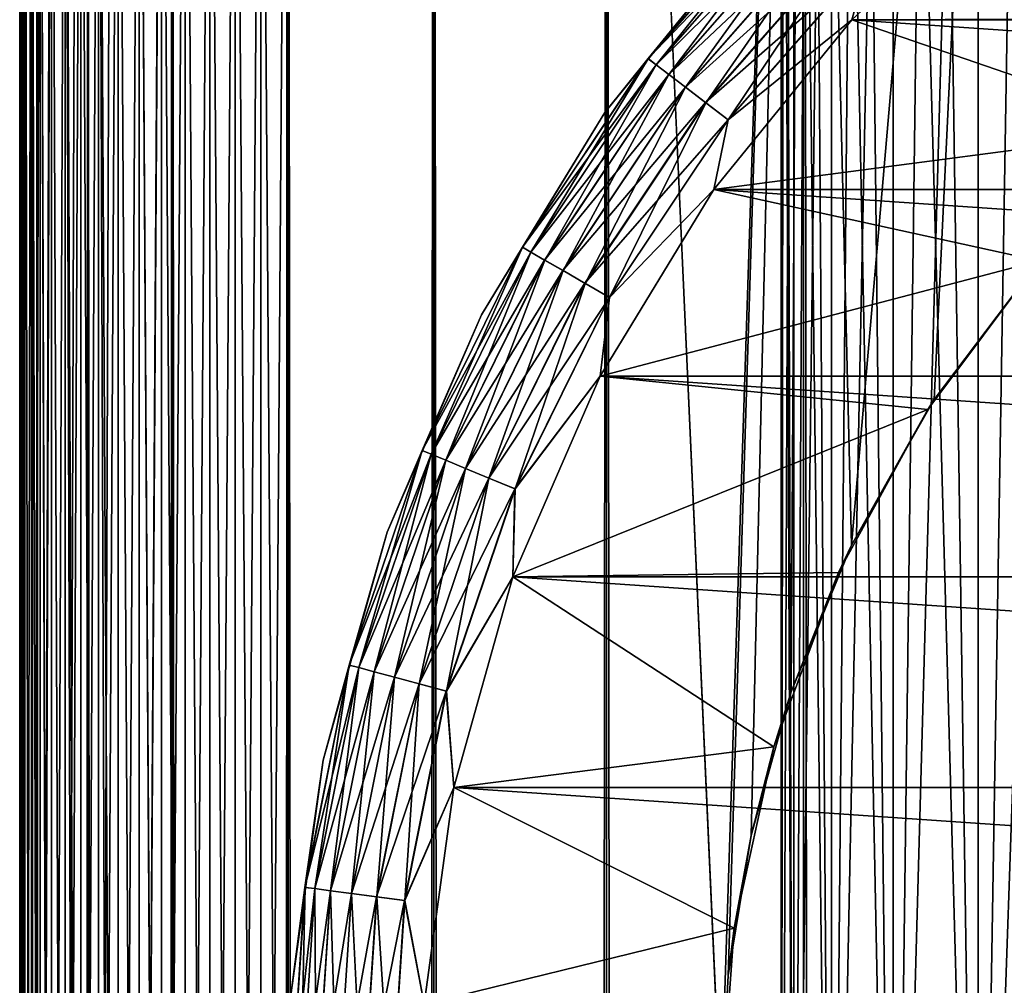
# Model space of a CAD drawing. Extents: x -265 to 265, y 0 to 1307.
# Tile 338 of 436: x -265 to -257.63, y 1280.96 to 1288.19. Entities that reach past the tile are written whole.
import ezdxf

# ---------------------------------------------------------------- set-up
doc = ezdxf.new("R2010")
doc.units = 0
doc.header["$LTSCALE"] = 65.185185
for name, color, linetype in [('13', 7, 'CONTINUOUS'), ('14', 7, 'CONTINUOUS'), ('15', 7, 'CONTINUOUS'), ('19', 7, 'CONTINUOUS'), ('23', 7, 'CONTINUOUS'), ('3', 7, 'CONTINUOUS'), ('34', 7, 'CONTINUOUS'), ('4', 7, 'CONTINUOUS'), ('69', 7, 'CONTINUOUS'), ('71', 7, 'CONTINUOUS'), ('75', 7, 'CONTINUOUS'), ('78', 7, 'CONTINUOUS'), ('80', 7, 'CONTINUOUS'), ('9', 7, 'CONTINUOUS')]:
    doc.layers.add(name, color=color, linetype=linetype)

msp = doc.modelspace()

# ---------------------------------------------------------------- linework, layer by layer
at = {"layer": '13', "color": 7, "linetype": 'CONTINUOUS'}
for points in [[(-256.3849, 1287.3686, -25), (-258.77, 1288.1907, -25), (-259.8036, 1286.9202, -25), (-256.3849, 1287.3686, -25)], [(-256.3849, 1287.3686, -25), (-255.2712, 1288.2022, -25), (-258.77, 1288.1907, -25), (-256.3849, 1287.3686, -25)], [(-257.3686, 1286.3849, -25), (-256.3849, 1287.3686, -25), (-259.8036, 1286.9202, -25), (-257.3686, 1286.3849, -25)], [(-257.3686, 1286.3849, -25), (-259.8036, 1286.9202, -25), (-260.6546, 1285.5208, -25), (-257.3686, 1286.3849, -25)], [(-258.2022, 1285.2712, -25), (-257.3686, 1286.3849, -25), (-260.6546, 1285.5208, -25), (-258.2022, 1285.2712, -25)], [(-258.2022, 1285.2712, -25), (-260.6546, 1285.5208, -25), (-261.3071, 1284.0186, -25), (-258.2022, 1285.2712, -25)], [(-258.8689, 1284.0503, -25), (-258.2022, 1285.2712, -25), (-261.3071, 1284.0186, -25), (-258.8689, 1284.0503, -25)], [(-259.3551, 1282.7469, -25), (-261.3071, 1284.0186, -25), (-261.749, 1282.4415, -25), (-259.3551, 1282.7469, -25)], [(-259.3551, 1282.7469, -25), (-258.8689, 1284.0503, -25), (-261.3071, 1284.0186, -25), (-259.3551, 1282.7469, -25)], [(-259.6508, 1281.3876, -25), (-259.3551, 1282.7469, -25), (-261.749, 1282.4415, -25), (-259.6508, 1281.3876, -25)], [(-259.6508, 1281.3876, -25), (-261.749, 1282.4415, -25), (-261.972, 1280.8189, -25), (-259.6508, 1281.3876, -25)], [(-259.75, 1280, -25), (-259.6508, 1281.3876, -25), (-261.972, 1280.8189, -25), (-259.75, 1280, -25)]]:
    msp.add_3dface(points, dxfattribs=at)
at = {"layer": '14', "color": 7, "linetype": 'CONTINUOUS'}
for points in [[(-241.23, 1288.1907, -75), (-258.77, 1288.1907, -75), (-257.573, 1289.3086, -75), (-241.23, 1288.1907, -75)], [(-240.1964, 1286.9202, -75), (-259.8036, 1286.9202, -75), (-258.77, 1288.1907, -75), (-240.1964, 1286.9202, -75)], [(-241.23, 1288.1907, -75), (-240.1964, 1286.9202, -75), (-258.77, 1288.1907, -75), (-241.23, 1288.1907, -75)], [(-239.3454, 1285.5208, -75), (-260.6546, 1285.5208, -75), (-259.8036, 1286.9202, -75), (-239.3454, 1285.5208, -75)], [(-240.1964, 1286.9202, -75), (-239.3454, 1285.5208, -75), (-259.8036, 1286.9202, -75), (-240.1964, 1286.9202, -75)], [(-238.6929, 1284.0186, -75), (-261.3071, 1284.0186, -75), (-260.6546, 1285.5208, -75), (-238.6929, 1284.0186, -75)], [(-239.3454, 1285.5208, -75), (-238.6929, 1284.0186, -75), (-260.6546, 1285.5208, -75), (-239.3454, 1285.5208, -75)], [(-238.251, 1282.4415, -75), (-261.749, 1282.4415, -75), (-261.3071, 1284.0186, -75), (-238.251, 1282.4415, -75)], [(-238.6929, 1284.0186, -75), (-238.251, 1282.4415, -75), (-261.3071, 1284.0186, -75), (-238.6929, 1284.0186, -75)], [(-238.028, 1280.8189, -75), (-261.972, 1280.8189, -75), (-261.749, 1282.4415, -75), (-238.028, 1280.8189, -75)], [(-238.251, 1282.4415, -75), (-238.028, 1280.8189, -75), (-261.749, 1282.4415, -75), (-238.251, 1282.4415, -75)]]:
    msp.add_3dface(points, dxfattribs=at)
at = {"layer": '15', "color": 7, "linetype": 'CONTINUOUS'}
for points in [[(-259.5009, 1288.8732, -74), (-260.6206, 1287.4968, -74), (-259.5009, 1288.8732, -26), (-259.5009, 1288.8732, -74)], [(-259.5009, 1288.8732, -26), (-260.6206, 1287.4968, -74), (-260.6206, 1287.4968, -26), (-259.5009, 1288.8732, -26)], [(-260.6206, 1287.4968, -74), (-261.5425, 1285.9808, -74), (-260.6206, 1287.4968, -26), (-260.6206, 1287.4968, -74)], [(-260.6206, 1287.4968, -26), (-261.5425, 1285.9808, -74), (-261.5425, 1285.9808, -26), (-260.6206, 1287.4968, -26)], [(-261.5425, 1285.9808, -74), (-262.2494, 1284.3534, -74), (-261.5425, 1285.9808, -26), (-261.5425, 1285.9808, -74)], [(-261.5425, 1285.9808, -26), (-262.2494, 1284.3534, -74), (-262.2494, 1284.3534, -26), (-261.5425, 1285.9808, -26)], [(-262.2494, 1284.3534, -74), (-262.7281, 1282.6449, -74), (-262.2494, 1284.3534, -26), (-262.2494, 1284.3534, -74)], [(-262.2494, 1284.3534, -26), (-262.7281, 1282.6449, -74), (-262.7281, 1282.6449, -26), (-262.2494, 1284.3534, -26)], [(-262.7281, 1282.6449, -74), (-262.9697, 1280.8872, -74), (-262.7281, 1282.6449, -26), (-262.7281, 1282.6449, -74)], [(-262.7281, 1282.6449, -26), (-262.9697, 1280.8872, -74), (-262.9697, 1280.8872, -26), (-262.7281, 1282.6449, -26)]]:
    msp.add_3dface(points, dxfattribs=at)
at = {"layer": '19', "color": 7, "linetype": 'CONTINUOUS'}
for points in [[(-257.573, 1289.3086, -75), (-258.77, 1288.1907, -75), (-258.6419, 1288.6419, -74.9752), (-257.573, 1289.3086, -75)], [(-259.5009, 1288.8732, -74), (-259.1747, 1289.1747, -74.2225), (-260.2937, 1287.8986, -74.2225), (-259.5009, 1288.8732, -74)], [(-259.1747, 1289.1747, -74.2225), (-260.2349, 1287.8536, -74.4341), (-260.2937, 1287.8986, -74.2225), (-259.1747, 1289.1747, -74.2225)], [(-259.1223, 1289.1223, -74.4341), (-260.2349, 1287.8536, -74.4341), (-259.1747, 1289.1747, -74.2225), (-259.1223, 1289.1223, -74.4341)], [(-259.1223, 1289.1223, -74.4341), (-260.1403, 1287.7809, -74.6238), (-260.2349, 1287.8536, -74.4341), (-259.1223, 1289.1223, -74.4341)], [(-259.0379, 1289.0379, -74.6238), (-260.1403, 1287.7809, -74.6238), (-259.1223, 1289.1223, -74.4341), (-259.0379, 1289.0379, -74.6238)], [(-259.0379, 1289.0379, -74.6238), (-260.0145, 1287.6844, -74.7823), (-260.1403, 1287.7809, -74.6238), (-259.0379, 1289.0379, -74.6238)], [(-258.9258, 1288.9258, -74.7823), (-260.0145, 1287.6844, -74.7823), (-259.0379, 1289.0379, -74.6238), (-258.9258, 1288.9258, -74.7823)], [(-260.6206, 1287.4968, -74), (-259.5009, 1288.8732, -74), (-260.2937, 1287.8986, -74.2225), (-260.6206, 1287.4968, -74)], [(-258.9258, 1288.9258, -74.7823), (-259.8638, 1287.5688, -74.9014), (-260.0145, 1287.6844, -74.7823), (-258.9258, 1288.9258, -74.7823)], [(-258.7915, 1288.7915, -74.9014), (-259.8638, 1287.5688, -74.9014), (-258.9258, 1288.9258, -74.7823), (-258.7915, 1288.7915, -74.9014)], [(-258.7915, 1288.7915, -74.9014), (-259.6959, 1287.4399, -74.9752), (-259.8638, 1287.5688, -74.9014), (-258.7915, 1288.7915, -74.9014)], [(-258.6419, 1288.6419, -74.9752), (-259.6959, 1287.4399, -74.9752), (-258.7915, 1288.7915, -74.9014), (-258.6419, 1288.6419, -74.9752)], [(-258.6419, 1288.6419, -74.9752), (-258.77, 1288.1907, -75), (-259.6959, 1287.4399, -74.9752), (-258.6419, 1288.6419, -74.9752)], [(-258.77, 1288.1907, -75), (-259.8036, 1286.9202, -75), (-259.6959, 1287.4399, -74.9752), (-258.77, 1288.1907, -75)], [(-260.6206, 1287.4968, -74), (-260.2937, 1287.8986, -74.2225), (-261.2366, 1286.4875, -74.2225), (-260.6206, 1287.4968, -74)], [(-260.2937, 1287.8986, -74.2225), (-261.1725, 1286.4504, -74.4341), (-261.2366, 1286.4875, -74.2225), (-260.2937, 1287.8986, -74.2225)], [(-260.2349, 1287.8536, -74.4341), (-261.1725, 1286.4504, -74.4341), (-260.2937, 1287.8986, -74.2225), (-260.2349, 1287.8536, -74.4341)], [(-260.2349, 1287.8536, -74.4341), (-261.0691, 1286.3908, -74.6238), (-261.1725, 1286.4504, -74.4341), (-260.2349, 1287.8536, -74.4341)], [(-260.1403, 1287.7809, -74.6238), (-261.0691, 1286.3908, -74.6238), (-260.2349, 1287.8536, -74.4341), (-260.1403, 1287.7809, -74.6238)], [(-260.1403, 1287.7809, -74.6238), (-260.9318, 1286.3115, -74.7823), (-261.0691, 1286.3908, -74.6238), (-260.1403, 1287.7809, -74.6238)], [(-260.0145, 1287.6844, -74.7823), (-260.9318, 1286.3115, -74.7823), (-260.1403, 1287.7809, -74.6238), (-260.0145, 1287.6844, -74.7823)], [(-260.0145, 1287.6844, -74.7823), (-260.7674, 1286.2165, -74.9014), (-260.9318, 1286.3115, -74.7823), (-260.0145, 1287.6844, -74.7823)], [(-259.8638, 1287.5688, -74.9014), (-260.7674, 1286.2165, -74.9014), (-260.0145, 1287.6844, -74.7823), (-259.8638, 1287.5688, -74.9014)], [(-259.8638, 1287.5688, -74.9014), (-260.5841, 1286.1107, -74.9752), (-260.7674, 1286.2165, -74.9014), (-259.8638, 1287.5688, -74.9014)], [(-259.6959, 1287.4399, -74.9752), (-260.5841, 1286.1107, -74.9752), (-259.8638, 1287.5688, -74.9014), (-259.6959, 1287.4399, -74.9752)], [(-261.5425, 1285.9808, -74), (-260.6206, 1287.4968, -74), (-261.2366, 1286.4875, -74.2225), (-261.5425, 1285.9808, -74)], [(-259.6959, 1287.4399, -74.9752), (-259.8036, 1286.9202, -75), (-260.5841, 1286.1107, -74.9752), (-259.6959, 1287.4399, -74.9752)], [(-259.8036, 1286.9202, -75), (-260.6546, 1285.5208, -75), (-260.5841, 1286.1107, -74.9752), (-259.8036, 1286.9202, -75)], [(-261.5425, 1285.9808, -74), (-261.2366, 1286.4875, -74.2225), (-261.9873, 1284.9653, -74.2225), (-261.5425, 1285.9808, -74)], [(-261.2366, 1286.4875, -74.2225), (-261.9189, 1284.9369, -74.4341), (-261.9873, 1284.9653, -74.2225), (-261.2366, 1286.4875, -74.2225)], [(-261.1725, 1286.4504, -74.4341), (-261.9189, 1284.9369, -74.4341), (-261.2366, 1286.4875, -74.2225), (-261.1725, 1286.4504, -74.4341)], [(-261.1725, 1286.4504, -74.4341), (-261.8086, 1284.8913, -74.6238), (-261.9189, 1284.9369, -74.4341), (-261.1725, 1286.4504, -74.4341)], [(-261.0691, 1286.3908, -74.6238), (-261.8086, 1284.8913, -74.6238), (-261.1725, 1286.4504, -74.4341), (-261.0691, 1286.3908, -74.6238)], [(-261.0691, 1286.3908, -74.6238), (-261.6621, 1284.8306, -74.7823), (-261.8086, 1284.8913, -74.6238), (-261.0691, 1286.3908, -74.6238)], [(-260.9318, 1286.3115, -74.7823), (-261.6621, 1284.8306, -74.7823), (-261.0691, 1286.3908, -74.6238), (-260.9318, 1286.3115, -74.7823)], [(-260.9318, 1286.3115, -74.7823), (-261.4867, 1284.7579, -74.9014), (-261.6621, 1284.8306, -74.7823), (-260.9318, 1286.3115, -74.7823)], [(-260.7674, 1286.2165, -74.9014), (-261.4867, 1284.7579, -74.9014), (-260.9318, 1286.3115, -74.7823), (-260.7674, 1286.2165, -74.9014)], [(-260.7674, 1286.2165, -74.9014), (-261.2911, 1284.6769, -74.9752), (-261.4867, 1284.7579, -74.9014), (-260.7674, 1286.2165, -74.9014)], [(-260.5841, 1286.1107, -74.9752), (-261.2911, 1284.6769, -74.9752), (-260.7674, 1286.2165, -74.9014), (-260.5841, 1286.1107, -74.9752)], [(-260.5841, 1286.1107, -74.9752), (-260.6546, 1285.5208, -75), (-261.2911, 1284.6769, -74.9752), (-260.5841, 1286.1107, -74.9752)], [(-262.2494, 1284.3534, -74), (-261.5425, 1285.9808, -74), (-261.9873, 1284.9653, -74.2225), (-262.2494, 1284.3534, -74)], [(-260.6546, 1285.5208, -75), (-261.3071, 1284.0186, -75), (-261.2911, 1284.6769, -74.9752), (-260.6546, 1285.5208, -75)], [(-262.2494, 1284.3534, -74), (-261.9873, 1284.9653, -74.2225), (-262.5328, 1283.3582, -74.2225), (-262.2494, 1284.3534, -74)], [(-261.9873, 1284.9653, -74.2225), (-262.4613, 1283.339, -74.4341), (-262.5328, 1283.3582, -74.2225), (-261.9873, 1284.9653, -74.2225)], [(-261.9189, 1284.9369, -74.4341), (-262.4613, 1283.339, -74.4341), (-261.9873, 1284.9653, -74.2225), (-261.9189, 1284.9369, -74.4341)], [(-261.9189, 1284.9369, -74.4341), (-262.346, 1283.3081, -74.6238), (-262.4613, 1283.339, -74.4341), (-261.9189, 1284.9369, -74.4341)], [(-261.8086, 1284.8913, -74.6238), (-262.346, 1283.3081, -74.6238), (-261.9189, 1284.9369, -74.4341), (-261.8086, 1284.8913, -74.6238)], [(-261.8086, 1284.8913, -74.6238), (-262.1928, 1283.2671, -74.7823), (-262.346, 1283.3081, -74.6238), (-261.8086, 1284.8913, -74.6238)], [(-261.6621, 1284.8306, -74.7823), (-262.1928, 1283.2671, -74.7823), (-261.8086, 1284.8913, -74.6238), (-261.6621, 1284.8306, -74.7823)], [(-261.6621, 1284.8306, -74.7823), (-262.0094, 1283.2179, -74.9014), (-262.1928, 1283.2671, -74.7823), (-261.6621, 1284.8306, -74.7823)], [(-261.4867, 1284.7579, -74.9014), (-262.0094, 1283.2179, -74.9014), (-261.6621, 1284.8306, -74.7823), (-261.4867, 1284.7579, -74.9014)], [(-261.4867, 1284.7579, -74.9014), (-261.805, 1283.1631, -74.9752), (-262.0094, 1283.2179, -74.9014), (-261.4867, 1284.7579, -74.9014)], [(-261.2911, 1284.6769, -74.9752), (-261.805, 1283.1631, -74.9752), (-261.4867, 1284.7579, -74.9014), (-261.2911, 1284.6769, -74.9752)], [(-261.2911, 1284.6769, -74.9752), (-261.3071, 1284.0186, -75), (-261.805, 1283.1631, -74.9752), (-261.2911, 1284.6769, -74.9752)], [(-262.7281, 1282.6449, -74), (-262.2494, 1284.3534, -74), (-262.5328, 1283.3582, -74.2225), (-262.7281, 1282.6449, -74)], [(-261.3071, 1284.0186, -75), (-261.749, 1282.4415, -75), (-261.805, 1283.1631, -74.9752), (-261.3071, 1284.0186, -75)], [(-262.7281, 1282.6449, -74), (-262.5328, 1283.3582, -74.2225), (-262.8639, 1281.6936, -74.2225), (-262.7281, 1282.6449, -74)], [(-262.5328, 1283.3582, -74.2225), (-262.7905, 1281.6839, -74.4341), (-262.8639, 1281.6936, -74.2225), (-262.5328, 1283.3582, -74.2225)], [(-262.4613, 1283.339, -74.4341), (-262.7905, 1281.6839, -74.4341), (-262.5328, 1283.3582, -74.2225), (-262.4613, 1283.339, -74.4341)], [(-262.4613, 1283.339, -74.4341), (-262.6722, 1281.6683, -74.6238), (-262.7905, 1281.6839, -74.4341), (-262.4613, 1283.339, -74.4341)], [(-262.346, 1283.3081, -74.6238), (-262.6722, 1281.6683, -74.6238), (-262.4613, 1283.339, -74.4341), (-262.346, 1283.3081, -74.6238)], [(-262.346, 1283.3081, -74.6238), (-262.515, 1281.6476, -74.7823), (-262.6722, 1281.6683, -74.6238), (-262.346, 1283.3081, -74.6238)], [(-262.1928, 1283.2671, -74.7823), (-262.515, 1281.6476, -74.7823), (-262.346, 1283.3081, -74.6238), (-262.1928, 1283.2671, -74.7823)], [(-262.1928, 1283.2671, -74.7823), (-262.3267, 1281.6228, -74.9014), (-262.515, 1281.6476, -74.7823), (-262.1928, 1283.2671, -74.7823)], [(-262.0094, 1283.2179, -74.9014), (-262.3267, 1281.6228, -74.9014), (-262.1928, 1283.2671, -74.7823), (-262.0094, 1283.2179, -74.9014)], [(-262.0094, 1283.2179, -74.9014), (-262.1169, 1281.5952, -74.9752), (-262.3267, 1281.6228, -74.9014), (-262.0094, 1283.2179, -74.9014)], [(-261.805, 1283.1631, -74.9752), (-262.1169, 1281.5952, -74.9752), (-262.0094, 1283.2179, -74.9014), (-261.805, 1283.1631, -74.9752)], [(-261.805, 1283.1631, -74.9752), (-261.749, 1282.4415, -75), (-262.1169, 1281.5952, -74.9752), (-261.805, 1283.1631, -74.9752)], [(-262.9697, 1280.8872, -74), (-262.7281, 1282.6449, -74), (-262.8639, 1281.6936, -74.2225), (-262.9697, 1280.8872, -74)], [(-261.749, 1282.4415, -75), (-261.972, 1280.8189, -75), (-262.1169, 1281.5952, -74.9752), (-261.749, 1282.4415, -75)], [(-262.9697, 1280.8872, -74), (-262.8639, 1281.6936, -74.2225), (-262.9749, 1280, -74.2225), (-262.9697, 1280.8872, -74)], [(-262.8639, 1281.6936, -74.2225), (-262.9009, 1280, -74.4341), (-262.9749, 1280, -74.2225), (-262.8639, 1281.6936, -74.2225)], [(-262.7905, 1281.6839, -74.4341), (-262.9009, 1280, -74.4341), (-262.8639, 1281.6936, -74.2225), (-262.7905, 1281.6839, -74.4341)], [(-262.7905, 1281.6839, -74.4341), (-262.7816, 1280, -74.6238), (-262.9009, 1280, -74.4341), (-262.7905, 1281.6839, -74.4341)], [(-262.6722, 1281.6683, -74.6238), (-262.7816, 1280, -74.6238), (-262.7905, 1281.6839, -74.4341), (-262.6722, 1281.6683, -74.6238)], [(-262.6722, 1281.6683, -74.6238), (-262.623, 1280, -74.7823), (-262.7816, 1280, -74.6238), (-262.6722, 1281.6683, -74.6238)], [(-262.515, 1281.6476, -74.7823), (-262.623, 1280, -74.7823), (-262.6722, 1281.6683, -74.6238), (-262.515, 1281.6476, -74.7823)], [(-262.515, 1281.6476, -74.7823), (-262.4331, 1280, -74.9014), (-262.623, 1280, -74.7823), (-262.515, 1281.6476, -74.7823)], [(-262.3267, 1281.6228, -74.9014), (-262.4331, 1280, -74.9014), (-262.515, 1281.6476, -74.7823), (-262.3267, 1281.6228, -74.9014)], [(-262.3267, 1281.6228, -74.9014), (-262.2214, 1280, -74.9752), (-262.4331, 1280, -74.9014), (-262.3267, 1281.6228, -74.9014)], [(-262.1169, 1281.5952, -74.9752), (-262.2214, 1280, -74.9752), (-262.3267, 1281.6228, -74.9014), (-262.1169, 1281.5952, -74.9752)], [(-262.1169, 1281.5952, -74.9752), (-261.972, 1280.8189, -75), (-262.2214, 1280, -74.9752), (-262.1169, 1281.5952, -74.9752)]]:
    msp.add_3dface(points, dxfattribs=at)
at = {"layer": '23', "color": 7, "linetype": 'CONTINUOUS'}
for points in [[(-259.5009, 1288.8732, -26), (-260.2939, 1287.8988, -25.7786), (-259.1748, 1289.1748, -25.7786), (-259.5009, 1288.8732, -26)], [(-260.2939, 1287.8988, -25.7786), (-259.1226, 1289.1226, -25.5669), (-259.1748, 1289.1748, -25.7786), (-260.2939, 1287.8988, -25.7786)], [(-260.2353, 1287.8538, -25.5669), (-259.1226, 1289.1226, -25.5669), (-260.2939, 1287.8988, -25.7786), (-260.2353, 1287.8538, -25.5669)], [(-260.2353, 1287.8538, -25.5669), (-259.0384, 1289.0384, -25.377), (-259.1226, 1289.1226, -25.5669), (-260.2353, 1287.8538, -25.5669)], [(-260.1408, 1287.7813, -25.377), (-259.0384, 1289.0384, -25.377), (-260.2353, 1287.8538, -25.5669), (-260.1408, 1287.7813, -25.377)], [(-260.1408, 1287.7813, -25.377), (-258.9264, 1288.9264, -25.2184), (-259.0384, 1289.0384, -25.377), (-260.1408, 1287.7813, -25.377)], [(-259.5009, 1288.8732, -26), (-260.6206, 1287.4968, -26), (-260.2939, 1287.8988, -25.7786), (-259.5009, 1288.8732, -26)], [(-260.0152, 1287.6849, -25.2184), (-258.9264, 1288.9264, -25.2184), (-260.1408, 1287.7813, -25.377), (-260.0152, 1287.6849, -25.2184)], [(-260.0152, 1287.6849, -25.2184), (-258.7922, 1288.7922, -25.0991), (-258.9264, 1288.9264, -25.2184), (-260.0152, 1287.6849, -25.2184)], [(-259.8646, 1287.5694, -25.0991), (-258.7922, 1288.7922, -25.0991), (-260.0152, 1287.6849, -25.2184), (-259.8646, 1287.5694, -25.0991)], [(-259.8646, 1287.5694, -25.0991), (-258.6426, 1288.6426, -25.0251), (-258.7922, 1288.7922, -25.0991), (-259.8646, 1287.5694, -25.0991)], [(-259.6968, 1287.4406, -25.0251), (-258.6426, 1288.6426, -25.0251), (-259.8646, 1287.5694, -25.0991), (-259.6968, 1287.4406, -25.0251)], [(-259.6968, 1287.4406, -25.0251), (-258.77, 1288.1907, -25), (-258.6426, 1288.6426, -25.0251), (-259.6968, 1287.4406, -25.0251)], [(-259.8036, 1286.9202, -25), (-258.77, 1288.1907, -25), (-259.6968, 1287.4406, -25.0251), (-259.8036, 1286.9202, -25)], [(-260.6206, 1287.4968, -26), (-261.2368, 1286.4876, -25.7786), (-260.2939, 1287.8988, -25.7786), (-260.6206, 1287.4968, -26)], [(-261.2368, 1286.4876, -25.7786), (-260.2353, 1287.8538, -25.5669), (-260.2939, 1287.8988, -25.7786), (-261.2368, 1286.4876, -25.7786)], [(-261.1729, 1286.4507, -25.5669), (-260.2353, 1287.8538, -25.5669), (-261.2368, 1286.4876, -25.7786), (-261.1729, 1286.4507, -25.5669)], [(-261.1729, 1286.4507, -25.5669), (-260.1408, 1287.7813, -25.377), (-260.2353, 1287.8538, -25.5669), (-261.1729, 1286.4507, -25.5669)], [(-261.0698, 1286.3911, -25.377), (-260.1408, 1287.7813, -25.377), (-261.1729, 1286.4507, -25.5669), (-261.0698, 1286.3911, -25.377)], [(-261.0698, 1286.3911, -25.377), (-260.0152, 1287.6849, -25.2184), (-260.1408, 1287.7813, -25.377), (-261.0698, 1286.3911, -25.377)], [(-260.9326, 1286.3119, -25.2184), (-260.0152, 1287.6849, -25.2184), (-261.0698, 1286.3911, -25.377), (-260.9326, 1286.3119, -25.2184)], [(-260.9326, 1286.3119, -25.2184), (-259.8646, 1287.5694, -25.0991), (-260.0152, 1287.6849, -25.2184), (-260.9326, 1286.3119, -25.2184)], [(-260.7682, 1286.217, -25.0991), (-259.8646, 1287.5694, -25.0991), (-260.9326, 1286.3119, -25.2184), (-260.7682, 1286.217, -25.0991)], [(-260.7682, 1286.217, -25.0991), (-259.6968, 1287.4406, -25.0251), (-259.8646, 1287.5694, -25.0991), (-260.7682, 1286.217, -25.0991)], [(-260.6206, 1287.4968, -26), (-261.5425, 1285.9808, -26), (-261.2368, 1286.4876, -25.7786), (-260.6206, 1287.4968, -26)], [(-260.585, 1286.1113, -25.0251), (-259.6968, 1287.4406, -25.0251), (-260.7682, 1286.217, -25.0991), (-260.585, 1286.1113, -25.0251)], [(-260.585, 1286.1113, -25.0251), (-259.8036, 1286.9202, -25), (-259.6968, 1287.4406, -25.0251), (-260.585, 1286.1113, -25.0251)], [(-260.6546, 1285.5208, -25), (-259.8036, 1286.9202, -25), (-260.585, 1286.1113, -25.0251), (-260.6546, 1285.5208, -25)], [(-261.5425, 1285.9808, -26), (-261.9875, 1284.9654, -25.7786), (-261.2368, 1286.4876, -25.7786), (-261.5425, 1285.9808, -26)], [(-261.9875, 1284.9654, -25.7786), (-261.1729, 1286.4507, -25.5669), (-261.2368, 1286.4876, -25.7786), (-261.9875, 1284.9654, -25.7786)], [(-261.9193, 1284.9371, -25.5669), (-261.1729, 1286.4507, -25.5669), (-261.9875, 1284.9654, -25.7786), (-261.9193, 1284.9371, -25.5669)], [(-261.9193, 1284.9371, -25.5669), (-261.0698, 1286.3911, -25.377), (-261.1729, 1286.4507, -25.5669), (-261.9193, 1284.9371, -25.5669)], [(-261.8093, 1284.8916, -25.377), (-261.0698, 1286.3911, -25.377), (-261.9193, 1284.9371, -25.5669), (-261.8093, 1284.8916, -25.377)], [(-261.8093, 1284.8916, -25.377), (-260.9326, 1286.3119, -25.2184), (-261.0698, 1286.3911, -25.377), (-261.8093, 1284.8916, -25.377)], [(-261.6629, 1284.8309, -25.2184), (-260.9326, 1286.3119, -25.2184), (-261.8093, 1284.8916, -25.377), (-261.6629, 1284.8309, -25.2184)], [(-261.6629, 1284.8309, -25.2184), (-260.7682, 1286.217, -25.0991), (-260.9326, 1286.3119, -25.2184), (-261.6629, 1284.8309, -25.2184)], [(-261.4876, 1284.7583, -25.0991), (-260.7682, 1286.217, -25.0991), (-261.6629, 1284.8309, -25.2184), (-261.4876, 1284.7583, -25.0991)], [(-261.4876, 1284.7583, -25.0991), (-260.585, 1286.1113, -25.0251), (-260.7682, 1286.217, -25.0991), (-261.4876, 1284.7583, -25.0991)], [(-261.2921, 1284.6774, -25.0251), (-260.585, 1286.1113, -25.0251), (-261.4876, 1284.7583, -25.0991), (-261.2921, 1284.6774, -25.0251)], [(-261.2921, 1284.6774, -25.0251), (-260.6546, 1285.5208, -25), (-260.585, 1286.1113, -25.0251), (-261.2921, 1284.6774, -25.0251)], [(-261.5425, 1285.9808, -26), (-262.2494, 1284.3534, -26), (-261.9875, 1284.9654, -25.7786), (-261.5425, 1285.9808, -26)], [(-261.3071, 1284.0186, -25), (-260.6546, 1285.5208, -25), (-261.2921, 1284.6774, -25.0251), (-261.3071, 1284.0186, -25)], [(-262.2494, 1284.3534, -26), (-262.5331, 1283.3582, -25.7786), (-261.9875, 1284.9654, -25.7786), (-262.2494, 1284.3534, -26)], [(-262.5331, 1283.3582, -25.7786), (-261.9193, 1284.9371, -25.5669), (-261.9875, 1284.9654, -25.7786), (-262.5331, 1283.3582, -25.7786)], [(-262.4618, 1283.3391, -25.5669), (-261.9193, 1284.9371, -25.5669), (-262.5331, 1283.3582, -25.7786), (-262.4618, 1283.3391, -25.5669)], [(-262.4618, 1283.3391, -25.5669), (-261.8093, 1284.8916, -25.377), (-261.9193, 1284.9371, -25.5669), (-262.4618, 1283.3391, -25.5669)], [(-262.3467, 1283.3083, -25.377), (-261.8093, 1284.8916, -25.377), (-262.4618, 1283.3391, -25.5669), (-262.3467, 1283.3083, -25.377)], [(-262.3467, 1283.3083, -25.377), (-261.6629, 1284.8309, -25.2184), (-261.8093, 1284.8916, -25.377), (-262.3467, 1283.3083, -25.377)], [(-262.1937, 1283.2673, -25.2184), (-261.6629, 1284.8309, -25.2184), (-262.3467, 1283.3083, -25.377), (-262.1937, 1283.2673, -25.2184)], [(-262.1937, 1283.2673, -25.2184), (-261.4876, 1284.7583, -25.0991), (-261.6629, 1284.8309, -25.2184), (-262.1937, 1283.2673, -25.2184)], [(-262.0104, 1283.2182, -25.0991), (-261.4876, 1284.7583, -25.0991), (-262.1937, 1283.2673, -25.2184), (-262.0104, 1283.2182, -25.0991)], [(-262.0104, 1283.2182, -25.0991), (-261.2921, 1284.6774, -25.0251), (-261.4876, 1284.7583, -25.0991), (-262.0104, 1283.2182, -25.0991)], [(-261.806, 1283.1634, -25.0251), (-261.2921, 1284.6774, -25.0251), (-262.0104, 1283.2182, -25.0991), (-261.806, 1283.1634, -25.0251)], [(-261.806, 1283.1634, -25.0251), (-261.3071, 1284.0186, -25), (-261.2921, 1284.6774, -25.0251), (-261.806, 1283.1634, -25.0251)], [(-262.2494, 1284.3534, -26), (-262.7281, 1282.6449, -26), (-262.5331, 1283.3582, -25.7786), (-262.2494, 1284.3534, -26)], [(-261.749, 1282.4415, -25), (-261.3071, 1284.0186, -25), (-261.806, 1283.1634, -25.0251), (-261.749, 1282.4415, -25)], [(-262.7281, 1282.6449, -26), (-262.8642, 1281.6936, -25.7786), (-262.5331, 1283.3582, -25.7786), (-262.7281, 1282.6449, -26)], [(-262.8642, 1281.6936, -25.7786), (-262.4618, 1283.3391, -25.5669), (-262.5331, 1283.3582, -25.7786), (-262.8642, 1281.6936, -25.7786)], [(-262.791, 1281.684, -25.5669), (-262.4618, 1283.3391, -25.5669), (-262.8642, 1281.6936, -25.7786), (-262.791, 1281.684, -25.5669)], [(-262.791, 1281.684, -25.5669), (-262.3467, 1283.3083, -25.377), (-262.4618, 1283.3391, -25.5669), (-262.791, 1281.684, -25.5669)], [(-262.6729, 1281.6684, -25.377), (-262.3467, 1283.3083, -25.377), (-262.791, 1281.684, -25.5669), (-262.6729, 1281.6684, -25.377)], [(-262.6729, 1281.6684, -25.377), (-262.1937, 1283.2673, -25.2184), (-262.3467, 1283.3083, -25.377), (-262.6729, 1281.6684, -25.377)], [(-262.5158, 1281.6477, -25.2184), (-262.1937, 1283.2673, -25.2184), (-262.6729, 1281.6684, -25.377), (-262.5158, 1281.6477, -25.2184)], [(-262.5158, 1281.6477, -25.2184), (-262.0104, 1283.2182, -25.0991), (-262.1937, 1283.2673, -25.2184), (-262.5158, 1281.6477, -25.2184)], [(-262.3277, 1281.623, -25.0991), (-262.0104, 1283.2182, -25.0991), (-262.5158, 1281.6477, -25.2184), (-262.3277, 1281.623, -25.0991)], [(-262.3277, 1281.623, -25.0991), (-261.806, 1283.1634, -25.0251), (-262.0104, 1283.2182, -25.0991), (-262.3277, 1281.623, -25.0991)], [(-262.118, 1281.5954, -25.0251), (-261.806, 1283.1634, -25.0251), (-262.3277, 1281.623, -25.0991), (-262.118, 1281.5954, -25.0251)], [(-262.118, 1281.5954, -25.0251), (-261.749, 1282.4415, -25), (-261.806, 1283.1634, -25.0251), (-262.118, 1281.5954, -25.0251)], [(-262.7281, 1282.6449, -26), (-262.9697, 1280.8872, -26), (-262.8642, 1281.6936, -25.7786), (-262.7281, 1282.6449, -26)], [(-261.972, 1280.8189, -25), (-261.749, 1282.4415, -25), (-262.118, 1281.5954, -25.0251), (-261.972, 1280.8189, -25)], [(-262.9697, 1280.8872, -26), (-262.9752, 1280, -25.7786), (-262.8642, 1281.6936, -25.7786), (-262.9697, 1280.8872, -26)], [(-262.9752, 1280, -25.7786), (-262.791, 1281.684, -25.5669), (-262.8642, 1281.6936, -25.7786), (-262.9752, 1280, -25.7786)], [(-262.9014, 1280, -25.5669), (-262.791, 1281.684, -25.5669), (-262.9752, 1280, -25.7786), (-262.9014, 1280, -25.5669)], [(-262.9014, 1280, -25.5669), (-262.6729, 1281.6684, -25.377), (-262.791, 1281.684, -25.5669), (-262.9014, 1280, -25.5669)], [(-262.7823, 1280, -25.377), (-262.6729, 1281.6684, -25.377), (-262.9014, 1280, -25.5669), (-262.7823, 1280, -25.377)], [(-262.7823, 1280, -25.377), (-262.5158, 1281.6477, -25.2184), (-262.6729, 1281.6684, -25.377), (-262.7823, 1280, -25.377)], [(-262.6238, 1280, -25.2184), (-262.5158, 1281.6477, -25.2184), (-262.7823, 1280, -25.377), (-262.6238, 1280, -25.2184)], [(-262.6238, 1280, -25.2184), (-262.3277, 1281.623, -25.0991), (-262.5158, 1281.6477, -25.2184), (-262.6238, 1280, -25.2184)], [(-262.4341, 1280, -25.0991), (-262.3277, 1281.623, -25.0991), (-262.6238, 1280, -25.2184), (-262.4341, 1280, -25.0991)], [(-262.4341, 1280, -25.0991), (-262.118, 1281.5954, -25.0251), (-262.3277, 1281.623, -25.0991), (-262.4341, 1280, -25.0991)], [(-262.2225, 1280, -25.0251), (-262.118, 1281.5954, -25.0251), (-262.4341, 1280, -25.0991), (-262.2225, 1280, -25.0251)], [(-262.2225, 1280, -25.0251), (-261.972, 1280.8189, -25), (-262.118, 1281.5954, -25.0251), (-262.2225, 1280, -25.0251)]]:
    msp.add_3dface(points, dxfattribs=at)
at = {"layer": '3', "color": 7, "linetype": 'CONTINUOUS'}
for points in [[(-265, 1), (-264.8717, 1, 1.9579), (-265, 1299), (-265, 1)], [(-265, 1299), (-264.8717, 1, 1.9579), (-264.8717, 1299, 1.9579), (-265, 1299)], [(-264.8717, 1, 1.9579), (-264.4889, 1, 3.8823), (-264.8717, 1299, 1.9579), (-264.8717, 1, 1.9579)], [(-264.8717, 1299, 1.9579), (-264.4889, 1, 3.8823), (-264.4889, 1299, 3.8823), (-264.8717, 1299, 1.9579)], [(-264.4889, 1, 3.8823), (-263.8582, 1, 5.7403), (-264.4889, 1299, 3.8823), (-264.4889, 1, 3.8823)], [(-264.4889, 1299, 3.8823), (-263.8582, 1, 5.7403), (-263.8582, 1299, 5.7403), (-264.4889, 1299, 3.8823)], [(-263.8582, 1, 5.7403), (-262.9904, 1, 7.5), (-263.8582, 1299, 5.7403), (-263.8582, 1, 5.7403)], [(-263.8582, 1299, 5.7403), (-262.9904, 1, 7.5), (-262.9904, 1299, 7.5), (-263.8582, 1299, 5.7403)], [(-262.9904, 1, 7.5), (-261.9003, 1, 9.1314), (-262.9904, 1299, 7.5), (-262.9904, 1, 7.5)], [(-262.9904, 1299, 7.5), (-261.9003, 1, 9.1314), (-261.9003, 1299, 9.1314), (-262.9904, 1299, 7.5)], [(-261.9003, 1, 9.1314), (-260.6066, 1, 10.6066), (-261.9003, 1299, 9.1314), (-261.9003, 1, 9.1314)], [(-261.9003, 1299, 9.1314), (-260.6066, 1, 10.6066), (-260.6066, 1299, 10.6066), (-261.9003, 1299, 9.1314)], [(-260.6066, 1, 10.6066), (-259.1314, 1, 11.9003), (-260.6066, 1299, 10.6066), (-260.6066, 1, 10.6066)], [(-260.6066, 1299, 10.6066), (-259.1314, 1, 11.9003), (-259.1314, 1299, 11.9003), (-260.6066, 1299, 10.6066)], [(-259.1314, 1, 11.9003), (-257.5, 1, 12.9904), (-259.1314, 1299, 11.9003), (-259.1314, 1, 11.9003)], [(-259.1314, 1299, 11.9003), (-257.5, 1, 12.9904), (-257.5, 1299, 12.9904), (-259.1314, 1299, 11.9003)]]:
    msp.add_3dface(points, dxfattribs=at)
at = {"layer": '34', "color": 7, "linetype": 'CONTINUOUS'}
for points in [[(-259.2053, 1275, 1.3235), (-259.3, 1275), (-259.2053, 1298, 1.3235), (-259.2053, 1275, 1.3235)], [(-259.3, 1275), (-259.2053, 1275, -1.3235), (-259.3, 1298), (-259.3, 1275)], [(-259.2053, 1298, 1.3235), (-259.3, 1275), (-259.2763, 1298, 0.6635), (-259.2053, 1298, 1.3235)], [(-259.2763, 1298, 0.6635), (-259.3, 1275), (-259.3, 1298), (-259.2763, 1298, 0.6635)], [(-259.3, 1298), (-259.2053, 1275, -1.3235), (-259.2763, 1298, -0.6635), (-259.3, 1298)], [(-259.2763, 1298, -0.6635), (-259.2053, 1275, -1.3235), (-259.2053, 1298, -1.3235), (-259.2763, 1298, -0.6635)], [(-258.9233, 1275, 2.6201), (-259.2053, 1275, 1.3235), (-258.9233, 1298, 2.6201), (-258.9233, 1275, 2.6201)], [(-258.9233, 1298, 2.6201), (-259.2053, 1275, 1.3235), (-259.0875, 1298, 1.9769), (-258.9233, 1298, 2.6201)], [(-259.0875, 1298, 1.9769), (-259.2053, 1275, 1.3235), (-259.2053, 1298, 1.3235), (-259.0875, 1298, 1.9769)], [(-259.2053, 1275, -1.3235), (-258.9233, 1275, -2.6201), (-259.2053, 1298, -1.3235), (-259.2053, 1275, -1.3235)], [(-259.2053, 1298, -1.3235), (-258.9233, 1275, -2.6201), (-259.0875, 1298, -1.9769), (-259.2053, 1298, -1.3235)], [(-259.0875, 1298, -1.9769), (-258.9233, 1275, -2.6201), (-258.9233, 1298, -2.6201), (-259.0875, 1298, -1.9769)], [(-258.4596, 1275, 3.8634), (-258.9233, 1275, 2.6201), (-258.4596, 1298, 3.8634), (-258.4596, 1275, 3.8634)], [(-258.4596, 1298, 3.8634), (-258.9233, 1275, 2.6201), (-258.7136, 1298, 3.25), (-258.4596, 1298, 3.8634)], [(-258.7136, 1298, 3.25), (-258.9233, 1275, 2.6201), (-258.9233, 1298, 2.6201), (-258.7136, 1298, 3.25)], [(-258.9233, 1275, -2.6201), (-258.4596, 1275, -3.8634), (-258.9233, 1298, -2.6201), (-258.9233, 1275, -2.6201)], [(-258.9233, 1298, -2.6201), (-258.4596, 1275, -3.8634), (-258.7136, 1298, -3.25), (-258.9233, 1298, -2.6201)], [(-258.7136, 1298, -3.25), (-258.4596, 1275, -3.8634), (-258.4596, 1298, -3.8634), (-258.7136, 1298, -3.25)], [(-257.8237, 1275, 5.028), (-258.4596, 1275, 3.8634), (-257.8237, 1298, 5.028), (-257.8237, 1275, 5.028)], [(-257.8237, 1298, 5.028), (-258.4596, 1275, 3.8634), (-258.1624, 1298, 4.457), (-257.8237, 1298, 5.028)], [(-258.1624, 1298, 4.457), (-258.4596, 1275, 3.8634), (-258.4596, 1298, 3.8634), (-258.1624, 1298, 4.457)], [(-258.4596, 1275, -3.8634), (-257.8237, 1275, -5.028), (-258.4596, 1298, -3.8634), (-258.4596, 1275, -3.8634)], [(-258.4596, 1298, -3.8634), (-257.8237, 1275, -5.028), (-258.1624, 1298, -4.457), (-258.4596, 1298, -3.8634)], [(-258.1624, 1298, -4.457), (-257.8237, 1275, -5.028), (-257.8237, 1298, -5.028), (-258.1624, 1298, -4.457)], [(-257.0285, 1275, 6.0902), (-257.8237, 1275, 5.028), (-257.0285, 1298, 6.0902), (-257.0285, 1275, 6.0902)], [(-257.0285, 1298, 6.0902), (-257.8237, 1275, 5.028), (-257.445, 1298, 5.5733), (-257.0285, 1298, 6.0902)], [(-257.445, 1298, 5.5733), (-257.8237, 1275, 5.028), (-257.8237, 1298, 5.028), (-257.445, 1298, 5.5733)], [(-257.8237, 1275, -5.028), (-257.0285, 1275, -6.0902), (-257.8237, 1298, -5.028), (-257.8237, 1275, -5.028)], [(-257.8237, 1298, -5.028), (-257.0285, 1275, -6.0902), (-257.445, 1298, -5.5733), (-257.8237, 1298, -5.028)]]:
    msp.add_3dface(points, dxfattribs=at)
at = {"layer": '4', "color": 7, "linetype": 'CONTINUOUS'}
for points in [[(-265, 1), (-265, 1299), (-264.8717, 1299, -1.9579), (-265, 1)], [(-264.8717, 1, -1.9579), (-265, 1), (-264.8717, 1299, -1.9579), (-264.8717, 1, -1.9579)], [(-264.4889, 1, -3.8823), (-264.8717, 1, -1.9579), (-264.4889, 1299, -3.8823), (-264.4889, 1, -3.8823)], [(-264.4889, 1299, -3.8823), (-264.8717, 1, -1.9579), (-264.8717, 1299, -1.9579), (-264.4889, 1299, -3.8823)], [(-263.8582, 1, -5.7403), (-264.4889, 1, -3.8823), (-263.8582, 1299, -5.7403), (-263.8582, 1, -5.7403)], [(-263.8582, 1299, -5.7403), (-264.4889, 1, -3.8823), (-264.4889, 1299, -3.8823), (-263.8582, 1299, -5.7403)], [(-262.9904, 1, -7.5), (-263.8582, 1, -5.7403), (-262.9904, 1299, -7.5), (-262.9904, 1, -7.5)], [(-262.9904, 1299, -7.5), (-263.8582, 1, -5.7403), (-263.8582, 1299, -5.7403), (-262.9904, 1299, -7.5)], [(-261.9003, 1, -9.1314), (-262.9904, 1, -7.5), (-261.9003, 1299, -9.1314), (-261.9003, 1, -9.1314)], [(-261.9003, 1299, -9.1314), (-262.9904, 1, -7.5), (-262.9904, 1299, -7.5), (-261.9003, 1299, -9.1314)], [(-260.6066, 1, -10.6066), (-261.9003, 1, -9.1314), (-260.6066, 1299, -10.6066), (-260.6066, 1, -10.6066)], [(-260.6066, 1299, -10.6066), (-261.9003, 1, -9.1314), (-261.9003, 1299, -9.1314), (-260.6066, 1299, -10.6066)], [(-260.6066, 1, -10.6066), (-260.6066, 1299, -10.6066), (-259.75, 1280, -11.399), (-260.6066, 1, -10.6066)], [(-260.6066, 1299, -10.6066), (-259.1314, 1299, -11.9003), (-259.75, 1280, -11.399), (-260.6066, 1299, -10.6066)], [(-259.75, 1280, -11.399), (-259.1314, 1299, -11.9003), (-259.6951, 1281.0332, -11.4457), (-259.75, 1280, -11.399)], [(-259.6951, 1281.0332, -11.4457), (-259.1314, 1299, -11.9003), (-259.525, 1282.0825, -11.5877), (-259.6951, 1281.0332, -11.4457)], [(-259.525, 1282.0825, -11.5877), (-259.1314, 1299, -11.9003), (-259.2244, 1283.158, -11.8284), (-259.525, 1282.0825, -11.5877)], [(-259.2244, 1283.158, -11.8284), (-259.1314, 1299, -11.9003), (-258.7723, 1284.2554, -12.1674), (-259.2244, 1283.158, -11.8284)], [(-259.1314, 1299, -11.9003), (-257.5, 1299, -12.9904), (-258.7723, 1284.2554, -12.1674), (-259.1314, 1299, -11.9003)], [(-258.7723, 1284.2554, -12.1674), (-257.5, 1299, -12.9904), (-258.1533, 1285.3466, -12.5906), (-258.7723, 1284.2554, -12.1674)], [(-258.1533, 1285.3466, -12.5906), (-257.5, 1299, -12.9904), (-257.3737, 1286.379, -13.0625), (-258.1533, 1285.3466, -12.5906)]]:
    msp.add_3dface(points, dxfattribs=at)
at = {"layer": '69', "color": 7, "linetype": 'CONTINUOUS'}
for points in [[(-265, 1267, 23), (-265, 1293, 23), (-265, 1267, 17), (-265, 1267, 23)], [(-265, 1267, 17), (-265, 1293, 23), (-265, 1293, 17), (-265, 1267, 17)]]:
    msp.add_3dface(points, dxfattribs=at)
at = {"layer": '71', "color": 7, "linetype": 'CONTINUOUS'}
for points in [[(-263, 1293.3, 15), (263, 1293.3, 15), (-263, 1266.7, 15), (-263, 1293.3, 15)], [(-263, 1266.7, 15), (263, 1293.3, 15), (263, 1266.7, 15), (-263, 1266.7, 15)]]:
    msp.add_3dface(points, dxfattribs=at)
at = {"layer": '75', "color": 7, "linetype": 'CONTINUOUS'}
for points in [[(-263, 1266.7, 25), (263, 1266.7, 25), (-263, 1293.3, 25), (-263, 1266.7, 25)], [(-263, 1293.3, 25), (263, 1266.7, 25), (263, 1293.3, 25), (-263, 1293.3, 25)]]:
    msp.add_3dface(points, dxfattribs=at)
at = {"layer": '78', "color": 7, "linetype": 'CONTINUOUS'}
for points in [[(-263.3875, 1293.2943, 24.9621), (-263.1946, 1266.7014, 24.9905), (-263.1946, 1293.2986, 24.9905), (-263.3875, 1293.2943, 24.9621)], [(-263, 1266.7, 25), (-263, 1293.3, 25), (-263.1946, 1293.2986, 24.9905), (-263, 1266.7, 25)], [(-263.1946, 1266.7014, 24.9905), (-263, 1266.7, 25), (-263.1946, 1293.2986, 24.9905), (-263.1946, 1266.7014, 24.9905)], [(-264.4093, 1293.2129, 24.4191), (-264.2635, 1266.7675, 24.5503), (-264.2635, 1293.2326, 24.5503), (-264.4093, 1293.2129, 24.4191)], [(-264.2635, 1293.2326, 24.5503), (-264.1058, 1266.75, 24.6665), (-264.1058, 1293.25, 24.6665), (-264.2635, 1293.2326, 24.5503)], [(-264.2635, 1266.7675, 24.5503), (-264.1058, 1266.75, 24.6665), (-264.2635, 1293.2326, 24.5503), (-264.2635, 1266.7675, 24.5503)], [(-264.1058, 1293.25, 24.6665), (-263.9377, 1266.735, 24.7666), (-263.9377, 1293.265, 24.7666), (-264.1058, 1293.25, 24.6665)], [(-263.9409, 1266.7353, 24.7649), (-263.9377, 1266.735, 24.7666), (-264.1058, 1293.25, 24.6665), (-263.9409, 1266.7353, 24.7649)], [(-264.1058, 1266.75, 24.6665), (-263.9409, 1266.7353, 24.7649), (-264.1058, 1293.25, 24.6665), (-264.1058, 1266.75, 24.6665)], [(-263.9377, 1293.265, 24.7666), (-263.7608, 1266.7226, 24.8496), (-263.7608, 1293.2774, 24.8496), (-263.9377, 1293.265, 24.7666)], [(-263.9377, 1266.735, 24.7666), (-263.7608, 1266.7226, 24.8496), (-263.9377, 1293.265, 24.7666), (-263.9377, 1266.735, 24.7666)], [(-263.7608, 1293.2774, 24.8496), (-263.5768, 1266.7127, 24.915), (-263.5768, 1293.2873, 24.915), (-263.7608, 1293.2774, 24.8496)], [(-263.7608, 1266.7226, 24.8496), (-263.5768, 1266.7127, 24.915), (-263.7608, 1293.2774, 24.8496), (-263.7608, 1266.7226, 24.8496)], [(-263.5768, 1293.2873, 24.915), (-263.3875, 1266.7057, 24.9621), (-263.3875, 1293.2943, 24.9621), (-263.5768, 1293.2873, 24.915)], [(-263.5768, 1266.7127, 24.915), (-263.3875, 1266.7057, 24.9621), (-263.5768, 1293.2873, 24.915), (-263.5768, 1266.7127, 24.915)], [(-263.3875, 1266.7057, 24.9621), (-263.1946, 1266.7014, 24.9905), (-263.3875, 1293.2943, 24.9621), (-263.3875, 1266.7057, 24.9621)], [(-264.7611, 1293.1422, 23.9478), (-264.6594, 1266.8325, 24.1164), (-264.6594, 1293.1675, 24.1164), (-264.7611, 1293.1422, 23.9478)], [(-264.6594, 1293.1675, 24.1164), (-264.5417, 1266.8089, 24.274), (-264.5417, 1293.1911, 24.274), (-264.6594, 1293.1675, 24.1164)], [(-264.578, 1266.8157, 24.2288), (-264.5417, 1266.8089, 24.274), (-264.6594, 1293.1675, 24.1164), (-264.578, 1266.8157, 24.2288)], [(-264.6594, 1266.8325, 24.1164), (-264.578, 1266.8157, 24.2288), (-264.6594, 1293.1675, 24.1164), (-264.6594, 1266.8325, 24.1164)], [(-264.5417, 1293.1911, 24.274), (-264.4093, 1266.7871, 24.4191), (-264.4093, 1293.2129, 24.4191), (-264.5417, 1293.1911, 24.274)], [(-264.5417, 1266.8089, 24.274), (-264.4093, 1266.7871, 24.4191), (-264.5417, 1293.1911, 24.274), (-264.5417, 1266.8089, 24.274)], [(-264.3149, 1266.7739, 24.507), (-264.2635, 1266.7675, 24.5503), (-264.4093, 1293.2129, 24.4191), (-264.3149, 1266.7739, 24.507)], [(-264.4093, 1266.7871, 24.4191), (-264.3149, 1266.7739, 24.507), (-264.4093, 1293.2129, 24.4191), (-264.4093, 1266.7871, 24.4191)], [(-264.9611, 1293.0589, 23.3927), (-264.9128, 1266.9124, 23.5842), (-264.9128, 1293.0876, 23.5842), (-264.9611, 1293.0589, 23.3927)], [(-264.9128, 1293.0876, 23.5842), (-264.8459, 1266.8845, 23.7699), (-264.8459, 1293.1155, 23.7699), (-264.9128, 1293.0876, 23.5842)], [(-264.8982, 1266.9055, 23.63), (-264.8459, 1266.8845, 23.7699), (-264.9128, 1293.0876, 23.5842), (-264.8982, 1266.9055, 23.63)], [(-264.9128, 1266.9124, 23.5842), (-264.8982, 1266.9055, 23.63), (-264.9128, 1293.0876, 23.5842), (-264.9128, 1266.9124, 23.5842)], [(-264.8459, 1293.1155, 23.7699), (-264.7611, 1266.8578, 23.9478), (-264.7611, 1293.1422, 23.9478), (-264.8459, 1293.1155, 23.7699)], [(-264.768, 1266.8598, 23.9349), (-264.7611, 1266.8578, 23.9478), (-264.8459, 1293.1155, 23.7699), (-264.768, 1266.8598, 23.9349)], [(-264.8459, 1266.8845, 23.7699), (-264.768, 1266.8598, 23.9349), (-264.8459, 1293.1155, 23.7699), (-264.8459, 1266.8845, 23.7699)], [(-264.7611, 1266.8578, 23.9478), (-264.6594, 1266.8325, 24.1164), (-264.7611, 1293.1422, 23.9478), (-264.7611, 1266.8578, 23.9478)], [(-265, 1293, 23), (-264.9902, 1266.9704, 23.1973), (-264.9902, 1293.0296, 23.1973), (-265, 1293, 23)], [(-265, 1293, 23), (-265, 1267, 23), (-264.9902, 1266.9704, 23.1973), (-265, 1293, 23)], [(-264.9902, 1293.0296, 23.1973), (-264.9611, 1266.9411, 23.3927), (-264.9611, 1293.0589, 23.3927), (-264.9902, 1293.0296, 23.1973)], [(-264.9747, 1266.9525, 23.3169), (-264.9611, 1266.9411, 23.3927), (-264.9902, 1293.0296, 23.1973), (-264.9747, 1266.9525, 23.3169)], [(-264.9902, 1266.9704, 23.1973), (-264.9747, 1266.9525, 23.3169), (-264.9902, 1293.0296, 23.1973), (-264.9902, 1266.9704, 23.1973)], [(-264.9611, 1266.9411, 23.3927), (-264.9128, 1266.9124, 23.5842), (-264.9611, 1293.0589, 23.3927), (-264.9611, 1266.9411, 23.3927)]]:
    msp.add_3dface(points, dxfattribs=at)
at = {"layer": '80', "color": 7, "linetype": 'CONTINUOUS'}
for points in [[(-263.3875, 1293.2943, 15.0379), (-263.1946, 1293.2986, 15.0095), (-263.3875, 1266.7057, 15.0379), (-263.3875, 1293.2943, 15.0379)], [(-263.3875, 1266.7057, 15.0379), (-263.1946, 1293.2986, 15.0095), (-263.1946, 1266.7014, 15.0095), (-263.3875, 1266.7057, 15.0379)], [(-263, 1293.3, 15), (-263, 1266.7, 15), (-263.1946, 1266.7014, 15.0095), (-263, 1293.3, 15)], [(-263.1946, 1293.2986, 15.0095), (-263, 1293.3, 15), (-263.1946, 1266.7014, 15.0095), (-263.1946, 1293.2986, 15.0095)], [(-264.3149, 1293.2261, 15.493), (-264.2635, 1293.2325, 15.4497), (-264.4093, 1266.7871, 15.5809), (-264.3149, 1293.2261, 15.493)], [(-264.4093, 1266.7871, 15.5809), (-264.2635, 1293.2325, 15.4497), (-264.2635, 1266.7674, 15.4497), (-264.4093, 1266.7871, 15.5809)], [(-264.4093, 1293.2129, 15.5809), (-264.3149, 1293.2261, 15.493), (-264.4093, 1266.7871, 15.5809), (-264.4093, 1293.2129, 15.5809)], [(-264.2635, 1293.2325, 15.4497), (-264.1058, 1293.25, 15.3335), (-264.2635, 1266.7674, 15.4497), (-264.2635, 1293.2325, 15.4497)], [(-264.2635, 1266.7674, 15.4497), (-264.1058, 1293.25, 15.3335), (-264.1058, 1266.75, 15.3335), (-264.2635, 1266.7674, 15.4497)], [(-263.9409, 1293.2647, 15.2351), (-263.9377, 1293.265, 15.2334), (-264.1058, 1266.75, 15.3335), (-263.9409, 1293.2647, 15.2351)], [(-264.1058, 1266.75, 15.3335), (-263.9377, 1293.265, 15.2334), (-263.9377, 1266.735, 15.2334), (-264.1058, 1266.75, 15.3335)], [(-264.1058, 1293.25, 15.3335), (-263.9409, 1293.2647, 15.2351), (-264.1058, 1266.75, 15.3335), (-264.1058, 1293.25, 15.3335)], [(-263.9377, 1293.265, 15.2334), (-263.7608, 1293.2774, 15.1504), (-263.9377, 1266.735, 15.2334), (-263.9377, 1293.265, 15.2334)], [(-263.9377, 1266.735, 15.2334), (-263.7608, 1293.2774, 15.1504), (-263.7608, 1266.7226, 15.1504), (-263.9377, 1266.735, 15.2334)], [(-263.7608, 1293.2774, 15.1504), (-263.5768, 1293.2873, 15.085), (-263.7608, 1266.7226, 15.1504), (-263.7608, 1293.2774, 15.1504)], [(-263.7608, 1266.7226, 15.1504), (-263.5768, 1293.2873, 15.085), (-263.5768, 1266.7127, 15.085), (-263.7608, 1266.7226, 15.1504)], [(-263.5768, 1293.2873, 15.085), (-263.3875, 1293.2943, 15.0379), (-263.5768, 1266.7127, 15.085), (-263.5768, 1293.2873, 15.085)], [(-263.5768, 1266.7127, 15.085), (-263.3875, 1293.2943, 15.0379), (-263.3875, 1266.7057, 15.0379), (-263.5768, 1266.7127, 15.085)], [(-264.7611, 1293.1422, 16.0522), (-264.6594, 1293.1675, 15.8836), (-264.7611, 1266.8578, 16.0522), (-264.7611, 1293.1422, 16.0522)], [(-264.7611, 1266.8578, 16.0522), (-264.6594, 1293.1675, 15.8836), (-264.6594, 1266.8325, 15.8836), (-264.7611, 1266.8578, 16.0522)], [(-264.578, 1293.1843, 15.7712), (-264.5417, 1293.1911, 15.726), (-264.6594, 1266.8325, 15.8836), (-264.578, 1293.1843, 15.7712)], [(-264.6594, 1266.8325, 15.8836), (-264.5417, 1293.1911, 15.726), (-264.5417, 1266.8089, 15.726), (-264.6594, 1266.8325, 15.8836)], [(-264.6594, 1293.1675, 15.8836), (-264.578, 1293.1843, 15.7712), (-264.6594, 1266.8325, 15.8836), (-264.6594, 1293.1675, 15.8836)], [(-264.5417, 1293.1911, 15.726), (-264.4093, 1293.2129, 15.5809), (-264.5417, 1266.8089, 15.726), (-264.5417, 1293.1911, 15.726)], [(-264.5417, 1266.8089, 15.726), (-264.4093, 1293.2129, 15.5809), (-264.4093, 1266.7871, 15.5809), (-264.5417, 1266.8089, 15.726)], [(-264.9611, 1293.0589, 16.6073), (-264.9128, 1293.0876, 16.4158), (-264.9611, 1266.9411, 16.6073), (-264.9611, 1293.0589, 16.6073)], [(-264.9611, 1266.9411, 16.6073), (-264.9128, 1293.0876, 16.4158), (-264.9128, 1266.9124, 16.4158), (-264.9611, 1266.9411, 16.6073)], [(-264.8982, 1293.0945, 16.37), (-264.8459, 1293.1155, 16.2301), (-264.9128, 1266.9124, 16.4158), (-264.8982, 1293.0945, 16.37)], [(-264.9128, 1266.9124, 16.4158), (-264.8459, 1293.1155, 16.2301), (-264.8459, 1266.8845, 16.2301), (-264.9128, 1266.9124, 16.4158)], [(-264.9128, 1293.0876, 16.4158), (-264.8982, 1293.0945, 16.37), (-264.9128, 1266.9124, 16.4158), (-264.9128, 1293.0876, 16.4158)], [(-264.768, 1293.1402, 16.0651), (-264.7611, 1293.1422, 16.0522), (-264.8459, 1266.8845, 16.2301), (-264.768, 1293.1402, 16.0651)], [(-264.8459, 1266.8845, 16.2301), (-264.7611, 1293.1422, 16.0522), (-264.7611, 1266.8578, 16.0522), (-264.8459, 1266.8845, 16.2301)], [(-264.8459, 1293.1155, 16.2301), (-264.768, 1293.1402, 16.0651), (-264.8459, 1266.8845, 16.2301), (-264.8459, 1293.1155, 16.2301)], [(-265, 1267, 17), (-265, 1293, 17), (-264.9902, 1293.0296, 16.8027), (-265, 1267, 17)], [(-265, 1267, 17), (-264.9902, 1293.0296, 16.8027), (-264.9902, 1266.9704, 16.8027), (-265, 1267, 17)], [(-264.9747, 1293.0475, 16.6831), (-264.9611, 1293.0589, 16.6073), (-264.9902, 1266.9704, 16.8027), (-264.9747, 1293.0475, 16.6831)], [(-264.9902, 1266.9704, 16.8027), (-264.9611, 1293.0589, 16.6073), (-264.9611, 1266.9411, 16.6073), (-264.9902, 1266.9704, 16.8027)], [(-264.9902, 1293.0296, 16.8027), (-264.9747, 1293.0475, 16.6831), (-264.9902, 1266.9704, 16.8027), (-264.9902, 1293.0296, 16.8027)]]:
    msp.add_3dface(points, dxfattribs=at)
at = {"layer": '9', "color": 7, "linetype": 'CONTINUOUS'}
for points in [[(-258.2022, 1285.2712, -25), (-257.3737, 1286.379, -13.0625), (-257.3686, 1286.3849, -25), (-258.2022, 1285.2712, -25)], [(-258.1533, 1285.3466, -12.5906), (-257.3737, 1286.379, -13.0625), (-258.2022, 1285.2712, -25), (-258.1533, 1285.3466, -12.5906)], [(-258.7723, 1284.2554, -12.1674), (-258.1533, 1285.3466, -12.5906), (-258.2022, 1285.2712, -25), (-258.7723, 1284.2554, -12.1674)], [(-258.8689, 1284.0503, -25), (-258.7723, 1284.2554, -12.1674), (-258.2022, 1285.2712, -25), (-258.8689, 1284.0503, -25)], [(-259.2244, 1283.158, -11.8284), (-258.7723, 1284.2554, -12.1674), (-258.8689, 1284.0503, -25), (-259.2244, 1283.158, -11.8284)], [(-259.3551, 1282.7469, -25), (-259.2244, 1283.158, -11.8284), (-258.8689, 1284.0503, -25), (-259.3551, 1282.7469, -25)], [(-259.525, 1282.0825, -11.5877), (-259.2244, 1283.158, -11.8284), (-259.3551, 1282.7469, -25), (-259.525, 1282.0825, -11.5877)], [(-259.6508, 1281.3876, -25), (-259.525, 1282.0825, -11.5877), (-259.3551, 1282.7469, -25), (-259.6508, 1281.3876, -25)], [(-259.6951, 1281.0332, -11.4457), (-259.525, 1282.0825, -11.5877), (-259.6508, 1281.3876, -25), (-259.6951, 1281.0332, -11.4457)], [(-259.75, 1280, -25), (-259.6951, 1281.0332, -11.4457), (-259.6508, 1281.3876, -25), (-259.75, 1280, -25)], [(-259.75, 1280, -11.399), (-259.6951, 1281.0332, -11.4457), (-259.75, 1280, -25), (-259.75, 1280, -11.399)]]:
    msp.add_3dface(points, dxfattribs=at)

doc.saveas('drawing.dxf')
